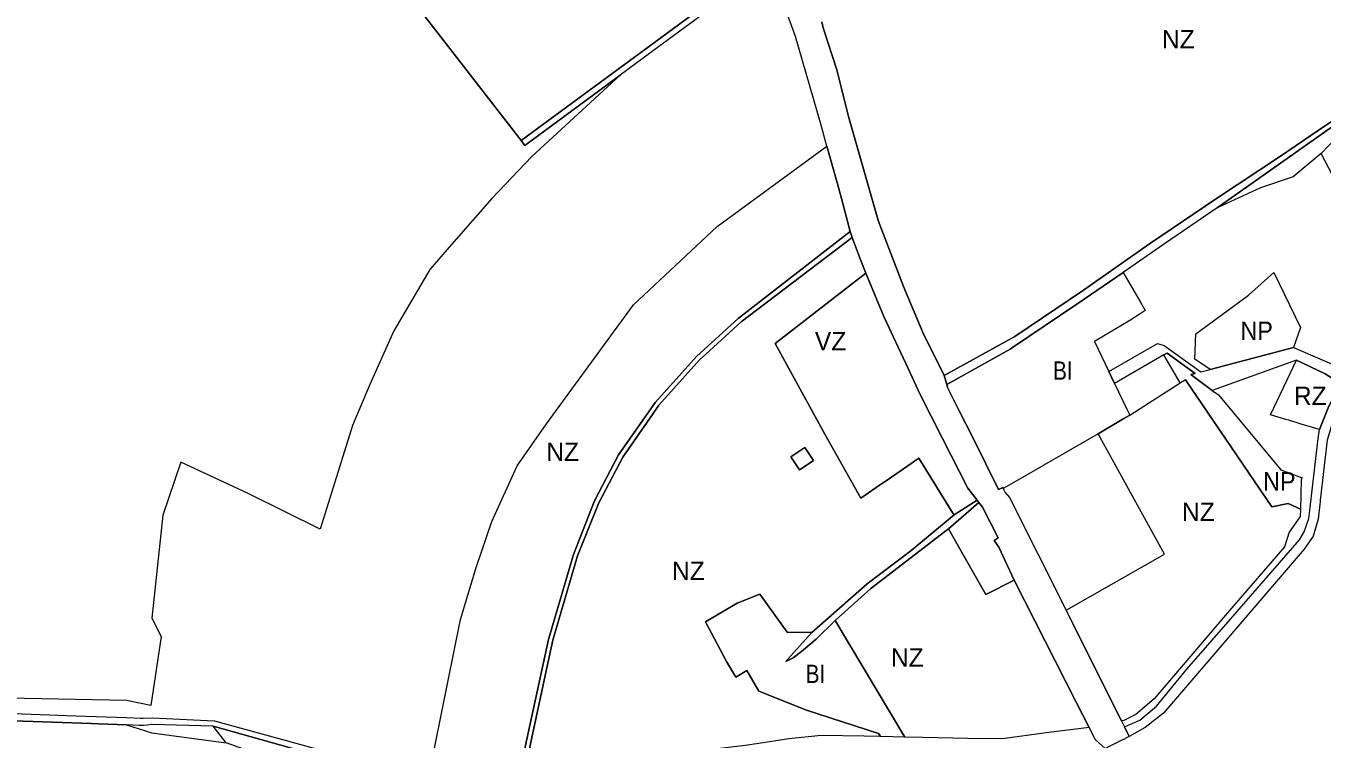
# Model space of a CAD drawing. Extents: x -650451 to -642268, y -1075216 to -1066610.
# Drawn here: x -647477 to -646629, y -1073015 to -1072549 of the extents above; entities that cross this region are included whole.
import ezdxf

# ---------------------------------------------------------------- set-up
doc = ezdxf.new("R2010")
doc.units = 0
doc.header["$LTSCALE"] = 4.8
for name, color, linetype, lineweight in [('15', 7, 'Continuous', 13), ('2', 7, 'Continuous', 13), ('24', 7, 'Continuous', 13), ('36', 7, 'Continuous', 13), ('45', 7, 'Continuous', 13), ('46', 7, 'Continuous', 13), ('48', 7, 'Continuous', 13), ('51', 7, 'Continuous', 13), ('6', 7, 'Continuous', 13)]:
    doc.layers.add(name, color=color, linetype=linetype, lineweight=lineweight)
doc.layers.add('62', color=7, linetype='Continuous')

msp = doc.modelspace()

# ---------------------------------------------------------------- linework, layer by layer
at = {"layer": '15'}
msp.add_line((-646768.74, -1072774.78), (-646737.05, -1072756.4), dxfattribs=at)
for points in [[(-647153.2, -1072623.68), (-646994.2, -1072506.52), (-646993.05, -1072505.68), (-646991.24, -1072509.24)], [(-646991.24, -1072509.24), (-647063.38, -1072562.42), (-647088.4, -1072580.868)], [(-647088.4, -1072580.868), (-647150.75, -1072626.84), (-647153.2, -1072623.68)], [(-646876.53, -1072777.33), (-646830.21, -1072751.9), (-646785.3, -1072721.58), (-646742.12, -1072691.26), (-646698.27, -1072661.58), (-646657.13, -1072634.3), (-646626.37, -1072613.4), (-646595.77, -1072593.16), (-646569.69, -1072575.19), (-646567.89, -1072577.87)], [(-646567.89, -1072577.87), (-646594.18, -1072595.26), (-646623.97, -1072615.59), (-646697.89, -1072667.65)], [(-646697.89, -1072667.65), (-646732.95, -1072691.68), (-646759.491, -1072709.878)], [(-647152.621, -1073052.925), (-647150.83, -1073025.11), (-647150.52, -1073020.25), (-647135.42, -1072949.98), (-647118.99, -1072894.49), (-647105.33, -1072859.4), (-647089.44, -1072829.16), (-647065.33, -1072794.77), (-647038.45, -1072764.87), (-647011.27, -1072740.1), (-646937.98, -1072683.25), (-646936.6, -1072687.07)], [(-646936.6, -1072687.07), (-647009.34, -1072742.3), (-647032.7, -1072763.68), (-647036.29, -1072766.96), (-647063.04, -1072796.74), (-647067.22, -1072802.77), (-647086.65, -1072830.76), (-647102.38, -1072860.7), (-647116.33, -1072895.3), (-647132.47, -1072950.4), (-647136.39, -1072968.63), (-647147.48, -1073020.28), (-647147.55, -1073026.8), (-647147.6, -1073031.71), (-647147.85, -1073054.204)], [(-646759.491, -1072709.878), (-646789.83, -1072730.68), (-646831.91, -1072759.13), (-646833.27, -1072760.04), (-646874.79, -1072783.28), (-646876.53, -1072777.33)], [(-646737.05, -1072756.4), (-646732.5, -1072757.63), (-646708.65, -1072775.02), (-646702.45, -1072773.39), (-646647.93, -1072759.01), (-646612.11, -1072774.56)], [(-646701.12, -1072787.08), (-646709.14, -1072781.21), (-646715.23, -1072776.76), (-646712.35, -1072776), (-646730.73, -1072762.64), (-646732.76, -1072763.81), (-646765, -1072782.52), (-646768.74, -1072774.78)], [(-646616.97, -1072782.9), (-646627.38, -1072776.23), (-646636.84, -1072771.74), (-646646.12, -1072767.32), (-646701.12, -1072787.08)], [(-646963.13, -1072945.34), (-646926.89, -1072913.53), (-646898.25, -1072891.9), (-646869.88, -1072868.45), (-646854.98, -1072858.89), (-646853.76, -1072860.47), (-646873.71, -1072877.54)], [(-646873.71, -1072877.54), (-646875.38, -1072878.83), (-646924.47, -1072916.56), (-646947.88, -1072937.51)], [(-646947.88, -1072937.51), (-646960.29, -1072949.77), (-646969.93, -1072957.88), (-646975.29, -1072961.95), (-646980.18, -1072964.34), (-646975.15, -1072958.74), (-646963.13, -1072945.34)]]:
    msp.add_lwpolyline(points, dxfattribs=at)
at = {"layer": '2'}
msp.add_line((-646873.71, -1072877.54), (-646853.76, -1072860.47), dxfattribs=at)
for points in [[(-646629.86, -1072632.07), (-646618.94, -1072620.88), (-646612.66, -1072614.57), (-646591.49, -1072599.19), (-646566.49, -1072579.96)], [(-646581.92, -1072723.91), (-646589.37, -1072709.83), (-646629.86, -1072632.07)], [(-646874.79, -1072783.28), (-646833.27, -1072760.04), (-646831.91, -1072759.13), (-646789.83, -1072730.68), (-646759.491, -1072709.878)], [(-646759.491, -1072709.878), (-646747.87, -1072729.85), (-646744.94, -1072734.88), (-646748.3, -1072737.01)], [(-646748.3, -1072737.01), (-646755.1, -1072741.28), (-646778.2, -1072755.19), (-646768.74, -1072774.78), (-646765, -1072782.52)], [(-646837.81, -1072851.3), (-646838.22, -1072850.53), (-646840.87, -1072851.94), (-646857.61, -1072818.4), (-646866.86, -1072800.03), (-646874.23, -1072785.2), (-646874.79, -1072783.28)], [(-646765, -1072782.52), (-646756.92, -1072799.26), (-646754.96, -1072803.29)], [(-646754.96, -1072803.29), (-646758.9, -1072805.56), (-646775.85, -1072815.39)], [(-646775.85, -1072815.39), (-646834.08, -1072849.15), (-646837.81, -1072851.3)], [(-646853.76, -1072860.47), (-646851.49, -1072863.39), (-646841.08, -1072883.58), (-646843.77, -1072885.18), (-646840.69, -1072889.58), (-646830.67, -1072911.13)], [(-646830.67, -1072911.13), (-646849.28, -1072920.67), (-646863.45, -1072895.67), (-646873.71, -1072877.54)], [(-646918.156, -1073013.511), (-646919.54, -1073011.41), (-646966.57, -1072996.25), (-646997.71, -1072983.89), (-647005.6, -1072970.29), (-647012.79, -1072974.53), (-647018.82, -1072964.39), (-647032.61, -1072938.39), (-647011.86, -1072926.17), (-646997.15, -1072920.28), (-646979.1, -1072945.1), (-646963.13, -1072945.34)], [(-646963.13, -1072945.34), (-646975.15, -1072958.74), (-646980.18, -1072964.34), (-646975.29, -1072961.95), (-646969.93, -1072957.88), (-646960.29, -1072949.77), (-646947.88, -1072937.51), (-646902.136, -1073013.834), (-646918.156, -1073013.511)]]:
    msp.add_lwpolyline(points, dxfattribs=at)
at = {"layer": '24'}
for points in [[(-646953.2, -1072627.45), (-646957.5, -1072612.09), (-646973.68, -1072555.68), (-646989.01, -1072513.62), (-646991.24, -1072509.24), (-646993.05, -1072505.68)], [(-646956.61, -1072546.07), (-646955.57, -1072549.93), (-646946.68, -1072577.5), (-646939.01, -1072607.91), (-646920.3, -1072673.54), (-646919.57, -1072676.08), (-646907.04, -1072708.96), (-646903.17, -1072719.13), (-646890.36, -1072749.26), (-646876.53, -1072777.33), (-646874.79, -1072783.28)], [(-646937.98, -1072683.25), (-646943.62, -1072661.69), (-646946.31, -1072652.08), (-646953.2, -1072627.45)], [(-646927.67, -1072710.45), (-646931.52, -1072701.11), (-646936.6, -1072687.07), (-646937.98, -1072683.25)], [(-646854.98, -1072858.89), (-646861.08, -1072851.02), (-646877.79, -1072818.08), (-646892.15, -1072789.78), (-646900.09, -1072772.84), (-646909.9, -1072751.79), (-646916.01, -1072738.71), (-646927.67, -1072710.45)], [(-646874.79, -1072783.28), (-646874.23, -1072785.2), (-646866.86, -1072800.03), (-646857.61, -1072818.4), (-646840.87, -1072851.94), (-646838.22, -1072850.53), (-646837.81, -1072851.3)], [(-646837.81, -1072851.3), (-646836.5, -1072853.76), (-646833.67, -1072857.15), (-646796.68, -1072930.92)], [(-646830.67, -1072911.13), (-646840.69, -1072889.58), (-646843.77, -1072885.18), (-646841.08, -1072883.58), (-646851.49, -1072863.39), (-646853.76, -1072860.47), (-646854.98, -1072858.89)], [(-646781.703, -1073007.452), (-646790.32, -1072990.53), (-646830.67, -1072911.13)], [(-646796.68, -1072930.92), (-646792.2, -1072939.86), (-646766.51, -1072991.1), (-646760.416, -1073003.25), (-646758.44, -1073007.19), (-646755.58, -1073013.43)], [(-646777.74, -1073015.29), (-646779.55, -1073011.68), (-646781.703, -1073007.452)], [(-646755.58, -1073013.43), (-646758.04, -1073014.78), (-646758.6, -1073015.08), (-646759.05, -1073015.3), (-646759.32, -1073015.43), (-646768.65, -1073019.89), (-646769.1, -1073020.1), (-646769.55, -1073020.32), (-646771.21, -1073021.24), (-646777.74, -1073015.29)]]:
    msp.add_lwpolyline(points, dxfattribs=at)
at = {"layer": '36'}
for points in [[(-646869.88, -1072868.45), (-646870.73, -1072867.3), (-646893, -1072831.51), (-646910.92, -1072843.76), (-646921.07, -1072850.69), (-646931.1, -1072857.55), (-646954.51, -1072815.63), (-646987.154, -1072756.377), (-646927.67, -1072710.45)], [(-646927.67, -1072710.45), (-646916.01, -1072738.71), (-646909.9, -1072751.79), (-646900.09, -1072772.84), (-646892.15, -1072789.78), (-646877.79, -1072818.08), (-646861.08, -1072851.02), (-646854.98, -1072858.89), (-646869.88, -1072868.45)]]:
    msp.add_lwpolyline(points, dxfattribs=at)
msp.add_lwpolyline([(-646967.466, -1072836.573), (-646971.04, -1072838.99), (-646976.8, -1072830.5), (-646967.71, -1072824.33), (-646961.93, -1072832.83)], close=True, dxfattribs=at)
at = {"layer": '45'}
for points in [[(-646610.86, -1072786.74), (-646620.27, -1072799.95), (-646624.54, -1072814.52), (-646625.91, -1072819.66), (-646630.45, -1072858.93), (-646630.57, -1072859.99), (-646630.76, -1072861.61), (-646631.89, -1072871.33), (-646635.11, -1072882.47), (-646640.96, -1072890.83), (-646684.36, -1072941.43), (-646732.95, -1072998.07)], [(-646631.08, -1072812.68), (-646624.81, -1072797.42), (-646616.97, -1072782.9)], [(-646758.44, -1073007.19), (-646748.51, -1073002.74), (-646737.7, -1072993.52), (-646717.7, -1072969.5), (-646689.13, -1072936.62), (-646644.12, -1072884.84), (-646640.92, -1072879.6), (-646637.92, -1072870.91), (-646637.52, -1072867.43), (-646631.85, -1072818.45), (-646631.08, -1072812.68)], [(-648023.37, -1072960.37), (-648014.16, -1072961.36), (-647846.85, -1072979.37), (-647790.52, -1072985.06), (-647778.3, -1072986.29), (-647686.14, -1072990.78), (-647682.74, -1072990.95), (-647497.35, -1072997.93), (-647444.42, -1072999.87), (-647411.324, -1073001.08), (-647402.49, -1073001.41), (-647400.55, -1073001.48), (-647394.46, -1073001.23), (-647367.45, -1073002.47), (-647353.78, -1073003.1), (-647213.99, -1073041.449), (-647153.44, -1073058.06), (-647154.77, -1073062.68)], [(-647411.34, -1073005.89), (-647429.65, -1073005.19), (-647434.2, -1073005.02), (-647485.29, -1073003.08), (-647497.2, -1073002.63), (-647547.02, -1073001.04), (-647683.21, -1072996.68), (-647685.75, -1072996.6), (-647689.11, -1072996.49)], [(-646732.95, -1072998.07), (-646744.92, -1073007.46), (-646755.58, -1073013.43), (-646758.44, -1073007.19)], [(-647354.76, -1073006.65), (-647394.59, -1073005.58), (-647395.08, -1073005.64), (-647397.74, -1073005.95), (-647400.27, -1073006.24), (-647400.76, -1073006.29), (-647403.05, -1073006.2), (-647411.34, -1073005.89)], [(-647154.77, -1073062.68), (-647168.06, -1073058.96), (-647214.91, -1073045.83), (-647354.76, -1073006.65)]]:
    msp.add_lwpolyline(points, dxfattribs=at)
at = {"layer": '46'}
for points in [[(-647351.86, -1072367.52), (-647306.23, -1072426.35), (-647273.75, -1072468.22), (-647217.32, -1072540.99), (-647215.71, -1072543.07), (-647202.22, -1072560.47), (-647153.2, -1072623.68)], [(-646876.53, -1072777.33), (-646890.36, -1072749.26), (-646903.17, -1072719.13), (-646907.04, -1072708.96), (-646919.57, -1072676.08), (-646920.3, -1072673.54), (-646939.01, -1072607.91), (-646946.68, -1072577.5), (-646955.57, -1072549.93), (-646956.61, -1072546.07)], [(-647088.4, -1072580.868), (-647146.21, -1072634.02), (-647172.36, -1072661.69), (-647198.77, -1072691.71), (-647212.92, -1072708.05), (-647236.54, -1072748.09), (-647252.29, -1072783.24), (-647263.58, -1072809.97), (-647284.75, -1072877.79)], [(-647153.2, -1072623.68), (-647150.75, -1072626.84), (-647088.4, -1072580.868)], [(-646569.69, -1072575.19), (-646595.77, -1072593.16), (-646626.37, -1072613.4), (-646657.13, -1072634.3), (-646698.27, -1072661.58), (-646742.12, -1072691.26), (-646785.3, -1072721.58), (-646830.21, -1072751.9), (-646876.53, -1072777.33)], [(-646697.89, -1072667.65), (-646623.97, -1072615.59), (-646594.18, -1072595.26), (-646567.89, -1072577.87), (-646566.49, -1072579.96)], [(-646566.49, -1072579.96), (-646591.49, -1072599.19), (-646612.66, -1072614.57), (-646618.94, -1072620.88), (-646629.86, -1072632.07)], [(-647187.445, -1072918.804), (-647182.61, -1072902.92), (-647172.48, -1072872.92), (-647155.72, -1072836.46), (-647136.69, -1072808.98), (-647079.74, -1072731.1), (-647025.04, -1072679.96), (-646953.2, -1072627.45)], [(-646953.2, -1072627.45), (-646946.31, -1072652.08), (-646943.62, -1072661.69), (-646937.98, -1072683.25)], [(-646629.86, -1072632.07), (-646648.27, -1072647.48), (-646669.6, -1072654.53), (-646697.89, -1072667.65)], [(-646937.98, -1072683.25), (-647011.27, -1072740.1), (-647038.45, -1072764.87), (-647065.33, -1072794.77), (-647089.44, -1072829.16), (-647105.33, -1072859.4), (-647118.99, -1072894.49), (-647135.42, -1072949.98), (-647150.52, -1073020.25), (-647150.83, -1073025.11), (-647152.621, -1073052.925)], [(-647147.85, -1073054.204), (-647147.6, -1073031.71), (-647147.55, -1073026.8), (-647147.48, -1073020.28), (-647136.39, -1072968.63), (-647132.47, -1072950.4), (-647116.33, -1072895.3), (-647102.38, -1072860.7), (-647086.65, -1072830.76), (-647067.22, -1072802.77), (-647063.04, -1072796.74), (-647036.29, -1072766.96), (-647032.7, -1072763.68), (-647009.34, -1072742.3), (-646936.6, -1072687.07)], [(-646936.6, -1072687.07), (-646931.52, -1072701.11), (-646927.67, -1072710.45)], [(-646927.67, -1072710.45), (-646987.154, -1072756.377), (-646954.51, -1072815.63), (-646931.1, -1072857.55), (-646921.07, -1072850.69), (-646910.92, -1072843.76), (-646893, -1072831.51), (-646870.73, -1072867.3), (-646869.88, -1072868.45)], [(-646775.85, -1072815.39), (-646758.9, -1072805.56), (-646754.96, -1072803.29), (-646722.072, -1072782.236)], [(-646722.072, -1072782.236), (-646722.07, -1072782.24), (-646718.72, -1072780.09), (-646662.12, -1072863.28), (-646651.42, -1072861.1), (-646643.445, -1072864.732)], [(-646796.68, -1072930.92), (-646732.28, -1072894.29), (-646775.85, -1072815.39)], [(-647284.75, -1072877.79), (-647331.82, -1072854.49), (-647375.92, -1072833.99), (-647387.64, -1072868.69), (-647394.87, -1072936.08), (-647388.62, -1072948.03), (-647395.47, -1072993.25), (-647411.293, -1072989.813), (-647778.296, -1072982.767), (-647811.752, -1072979.4), (-648023.495, -1072955.875), (-648023.818, -1072955.949)], [(-646869.88, -1072868.45), (-646898.25, -1072891.9), (-646926.89, -1072913.53), (-646963.13, -1072945.34)], [(-646643.445, -1072864.732), (-646643.574, -1072869.57), (-646650.798, -1072879.828), (-646653.846, -1072889.44), (-646692.432, -1072934.135), (-646739.241, -1072988.798), (-646751.061, -1072999.106), (-646758.883, -1073002.885), (-646760.416, -1073003.25)], [(-646947.88, -1072937.51), (-646924.47, -1072916.56), (-646875.38, -1072878.83), (-646873.71, -1072877.54)], [(-646873.71, -1072877.54), (-646863.45, -1072895.67), (-646849.28, -1072920.67), (-646830.67, -1072911.13)], [(-646830.67, -1072911.13), (-646790.32, -1072990.53), (-646781.703, -1073007.452)], [(-647152.621, -1073052.925), (-647154.999, -1073052.287), (-647213.218, -1073039.42), (-647213.562, -1073039.322), (-647192.93, -1072936.82), (-647187.445, -1072918.804)], [(-646963.13, -1072945.34), (-646979.1, -1072945.1), (-646997.15, -1072920.28), (-647011.86, -1072926.17), (-647032.61, -1072938.39), (-647018.82, -1072964.39), (-647012.79, -1072974.53), (-647005.6, -1072970.29), (-646997.71, -1072983.89), (-646966.57, -1072996.25), (-646919.54, -1073011.41), (-646918.156, -1073013.511)], [(-646781.703, -1073007.452), (-646809.778, -1073011.019), (-646838.25, -1073014.938), (-646861.07, -1073014.672), (-646890.523, -1073014.073), (-646902.136, -1073013.834), (-646947.88, -1072937.51)], [(-646760.416, -1073003.25), (-646766.51, -1072991.1), (-646792.2, -1072939.86), (-646796.68, -1072930.92)], [(-647689.11, -1072996.49), (-647685.75, -1072996.6), (-647683.21, -1072996.68), (-647547.02, -1073001.04), (-647497.2, -1073002.63), (-647485.29, -1073003.08), (-647434.2, -1073005.02), (-647429.65, -1073005.19), (-647411.34, -1073005.89)], [(-647411.34, -1073005.89), (-647394.782, -1073011.002), (-647346.22, -1073017.52)], [(-646918.156, -1073013.511), (-646928.807, -1073013.313), (-646956.919, -1073012.775), (-646978.077, -1073014.931), (-646997.824, -1073018.092), (-647006.715, -1073019.236), (-647026.763, -1073021.811), (-647037.971, -1073023.24), (-647060.677, -1073029.351), (-647064.784, -1073030.747), (-647082.267, -1073036.684), (-647097.466, -1073044.268), (-647118.513, -1073051.327), (-647134.596, -1073054.974), (-647143.312, -1073055.421), (-647147.85, -1073054.204)]]:
    msp.add_lwpolyline(points, dxfattribs=at)
msp.add_lwpolyline([(-646967.466, -1072836.573), (-646961.93, -1072832.83), (-646967.71, -1072824.33), (-646976.8, -1072830.5), (-646971.04, -1072838.99)], close=True, dxfattribs=at)
at = {"layer": '48'}
msp.add_lwpolyline([(-646702.45, -1072773.39), (-646712.46, -1072766.76), (-646711.79, -1072750.02), (-646677.39, -1072724.85), (-646660.89, -1072709.97), (-646643.36, -1072746.04), (-646647.93, -1072759.01)], close=True, dxfattribs=at)
for points in [[(-646732.76, -1072763.81), (-646730.73, -1072762.64), (-646712.35, -1072776), (-646715.23, -1072776.76), (-646709.14, -1072781.21), (-646701.12, -1072787.08)], [(-646643.445, -1072864.732), (-646651.42, -1072861.1), (-646662.12, -1072863.28), (-646718.72, -1072780.09), (-646722.07, -1072782.24), (-646722.072, -1072782.236), (-646732.76, -1072763.81)], [(-646701.12, -1072787.08), (-646697.09, -1072790.03), (-646656.36, -1072839.08), (-646642.404, -1072844.195)], [(-646642.404, -1072844.195), (-646642.39, -1072844.2), (-646642.438, -1072844.29), (-646642.939, -1072845.68), (-646643.445, -1072864.732)], [(-647354.76, -1073006.65), (-647214.91, -1073045.83), (-647168.06, -1073058.96), (-647154.77, -1073062.68)], [(-647154.77, -1073062.68), (-647218.06, -1073062.37), (-647247.46, -1073055.63), (-647263.8, -1073049), (-647297.53, -1073035.3), (-647305.94, -1073031.89), (-647346.22, -1073017.52), (-647354.76, -1073006.65)]]:
    msp.add_lwpolyline(points, dxfattribs=at)
at = {"layer": '51'}
for points in [[(-647153.2, -1072623.68), (-647202.22, -1072560.47), (-647215.71, -1072543.07), (-647217.32, -1072540.99), (-647273.75, -1072468.22), (-647306.23, -1072426.35), (-647351.86, -1072367.52)], [(-646993.05, -1072505.68), (-646994.2, -1072506.52), (-647153.2, -1072623.68)]]:
    msp.add_lwpolyline(points, dxfattribs=at)
at = {"layer": '6'}
for points in [[(-646631.08, -1072812.68), (-646643.01, -1072809.08), (-646651.11, -1072806.64), (-646653.02, -1072806.07), (-646663.07, -1072803.04), (-646646.12, -1072767.32)], [(-646646.12, -1072767.32), (-646636.84, -1072771.74), (-646627.38, -1072776.23), (-646616.97, -1072782.9)], [(-646616.97, -1072782.9), (-646624.81, -1072797.42), (-646631.08, -1072812.68)]]:
    msp.add_lwpolyline(points, dxfattribs=at)

# ---------------------------------------------------------------- texts
at = {"layer": '62'}
for s, p in [('NZ', (-646734.032, -1072563.385)), ('VZ', (-646961.044, -1072760.892)), ('RZ', (-646647.725, -1072796.633)), ('NZ', (-647136.753, -1072833.237)), ('NZ', (-646720.906, -1072872.571)), ('NZ', (-647054.524, -1072911.122)), ('NZ', (-646911.316, -1072967.769))]:
    msp.add_text(s, height=12, dxfattribs=at).set_placement(p)
for s, width, p in [('NP', 0.95, (-646682.674, -1072754.069)), ('BI', 0.85, (-646805.325, -1072780.133)), ('NP', 0.95, (-646667.853, -1072852.554)), ('BI', 0.85, (-646967.146, -1072978.458))]:
    msp.add_text(s, height=12, dxfattribs=dict(at, width=width)).set_placement(p)

doc.saveas('drawing.dxf')
